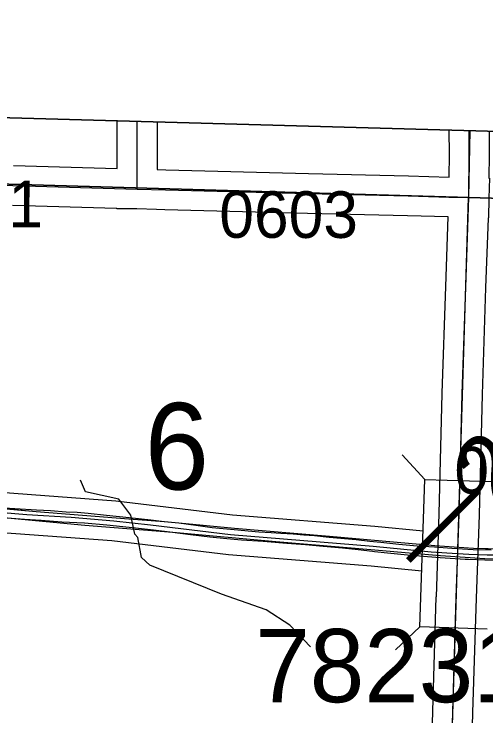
# Model space of a CAD drawing. Extents: x -132.8 to -73.3, y -60 to -26.
# Drawn here: x -115.19 to -114.481, y -33.36 to -32.306 of the extents above; entities that cross this region are included whole.
import ezdxf

# ---------------------------------------------------------------- set-up
doc = ezdxf.new("R2010")
doc.units = 0
for name, color, linetype in [('tdCoClipBndry', 7, 'Continuous'), ('tdCoCoBndry', 7, 'Continuous'), ('tdCoDivCarto', 7, 'Continuous'), ('tdCoHydroRiver', 7, 'Continuous'), ('tdCoInt', 7, 'Continuous'), ('tdCoIntCL', 7, 'Continuous'), ('tdCoIntRte', 7, 'Continuous'), ('tdCoPrimary', 7, 'Continuous'), ('tdCoSecRdNmbr', 7, 'Continuous'), ('tdCoSecRteBand', 7, 'Continuous'), ('tdCoSecRteCL', 7, 'Continuous'), ('tdCoSectLine', 7, 'Continuous'), ('tdCoSectNmbr', 7, 'Continuous'), ('tdCoStrucNonDivPri', 7, 'Continuous'), ('tdCoStrucPriMaintName', 7, 'Continuous'), ('tdCoSurfEarth', 7, 'Continuous'), ('tdCoSurfGravel', 7, 'Continuous'), ('tdCoTwpBndryShd', 7, 'Continuous'), ('tdStHwyIntRefPost1', 7, 'Continuous')]:
    doc.layers.add(name, color=color, linetype=linetype)

msp = doc.modelspace()

# ---------------------------------------------------------------- linework, layer by layer
at = {"layer": 'tdCoClipBndry'}
msp.add_lwpolyline([(-120.4505, -32.3055), (-117.456, -32.3982), (-111.5199, -32.564), (-109.5263, -32.624), (-105.5992, -32.7139)], dxfattribs=at)
at = {"layer": 'tdCoCoBndry'}
for p, q in [((-114.507, -32.5812), (-115.4646, -32.5533)), ((-115.4646, -32.5533), (-114.507, -32.5812)), ((-113.51, -32.6094), (-114.507, -32.5812)), ((-114.507, -32.5812), (-113.51, -32.6094))]:
    msp.add_line(p, q, dxfattribs=at)
for points in [[(-105.5992, -32.7139), (-109.5263, -32.624), (-111.5199, -32.564), (-117.456, -32.3982), (-120.4505, -32.3055)], [(-118.4546, -32.4661), (-117.4589, -32.4981), (-116.4617, -32.5233), (-115.465, -32.5533), (-114.5074, -32.5812), (-113.5104, -32.6094), (-112.5172, -32.6357), (-111.5227, -32.6639), (-110.5246, -32.6927), (-109.5289, -32.724), (-108.5902, -32.7478), (-107.5913, -32.766), (-106.5995, -32.7917), (-105.6015, -32.8138)], [(-118.4542, -32.4661), (-117.4585, -32.4981), (-116.4613, -32.5233), (-115.4646, -32.5533), (-114.507, -32.5812), (-113.51, -32.6094), (-112.5168, -32.6357), (-111.5223, -32.6639), (-110.5242, -32.6927), (-109.5286, -32.724), (-108.5898, -32.7478), (-107.591, -32.766), (-106.5991, -32.7917), (-105.6011, -32.8138)], [(-118.4542, -32.4661), (-117.4585, -32.4981), (-116.4613, -32.5233), (-115.4646, -32.5533), (-114.507, -32.5812), (-113.51, -32.6094), (-112.5168, -32.6357), (-111.5223, -32.6639), (-110.5242, -32.6927), (-109.5286, -32.724), (-108.5898, -32.7478), (-107.591, -32.766), (-106.5991, -32.7917), (-105.6011, -32.8138)]]:
    msp.add_lwpolyline(points, dxfattribs=at)
at = {"layer": 'tdCoDivCarto'}
for p, q in [((-115.1563, -33.0532), (-115.3147, -33.0391)), ((-115.0174, -33.0644), (-115.1563, -33.0532)), ((-115.1998, -33.0622), (-115.0836, -33.0731)), ((-114.9638, -33.0683), (-115.0174, -33.0644)), ((-115.0836, -33.0731), (-114.9512, -33.0839)), ((-114.9422, -33.0702), (-114.9638, -33.0683)), ((-114.8585, -33.0783), (-114.9422, -33.0702)), ((-114.9512, -33.0839), (-114.7968, -33.0977)), ((-114.716, -33.0902), (-114.8585, -33.0783)), ((-114.7968, -33.0977), (-114.6478, -33.1105)), ((-114.5577, -33.1044), (-114.716, -33.0902)), ((-114.5, -33.1082), (-114.5577, -33.1044)), ((-114.375, -33.112), (-114.5, -33.1082)), ((-114.6478, -33.1105), (-114.5909, -33.1154)), ((-114.5909, -33.1154), (-114.5493, -33.119)), ((-114.5493, -33.119), (-114.4828, -33.1234)), ((-114.4828, -33.1234), (-114.4567, -33.1245))]:
    msp.add_line(p, q, dxfattribs=at)
for points in [[(-115.6043, -33.0427), (-115.5777, -33.0424), (-115.5434, -33.0424), (-115.5128, -33.043), (-115.4555, -33.0436), (-115.3904, -33.0472), (-115.3465, -33.0503), (-115.3306, -33.0515), (-115.2624, -33.0573), (-115.1998, -33.0622), (-115.0836, -33.0731), (-114.9512, -33.0839), (-114.7968, -33.0977), (-114.6478, -33.1105), (-114.5909, -33.1154)], [(-115.6043, -33.0427), (-115.5777, -33.0424), (-115.5434, -33.0424), (-115.5128, -33.043), (-115.4555, -33.0436), (-115.3904, -33.0472), (-115.3465, -33.0503), (-115.3306, -33.0515), (-115.2624, -33.0573), (-115.1998, -33.0622), (-115.0836, -33.0731), (-114.9512, -33.0839), (-114.7968, -33.0977), (-114.6478, -33.1105), (-114.5909, -33.1154)], [(-115.6043, -33.0427), (-115.5777, -33.0424), (-115.5434, -33.0424), (-115.5128, -33.043), (-115.4555, -33.0436), (-115.3904, -33.0472), (-115.3465, -33.0503), (-115.3306, -33.0515), (-115.2624, -33.0573), (-115.1998, -33.0622), (-115.0836, -33.0731), (-114.9512, -33.0839), (-114.7968, -33.0977), (-114.6478, -33.1105), (-114.5909, -33.1154)], [(-113.6316, -33.1436), (-113.779, -33.1375), (-113.8341, -33.1351), (-113.9498, -33.1315), (-114.1011, -33.1242), (-114.2592, -33.1176), (-114.375, -33.112), (-114.5, -33.1082), (-114.5577, -33.1044), (-114.716, -33.0902), (-114.8585, -33.0783), (-114.9422, -33.0702), (-114.9638, -33.0683), (-115.0174, -33.0644), (-115.1563, -33.0532), (-115.3147, -33.0391)], [(-113.6316, -33.1436), (-113.779, -33.1375), (-113.8341, -33.1351), (-113.9498, -33.1315), (-114.1011, -33.1242), (-114.2592, -33.1176), (-114.375, -33.112), (-114.5, -33.1082), (-114.5577, -33.1044), (-114.716, -33.0902), (-114.8585, -33.0783), (-114.9422, -33.0702), (-114.9638, -33.0683), (-115.0174, -33.0644), (-115.1563, -33.0532), (-115.3147, -33.0391)], [(-113.6316, -33.1436), (-113.779, -33.1375), (-113.8341, -33.1351), (-113.9498, -33.1315), (-114.1011, -33.1242), (-114.2592, -33.1176), (-114.375, -33.112), (-114.5, -33.1082), (-114.5577, -33.1044), (-114.716, -33.0902), (-114.8585, -33.0783), (-114.9422, -33.0702), (-114.9638, -33.0683), (-115.0174, -33.0644), (-115.1563, -33.0532), (-115.3147, -33.0391)], [(-114.5909, -33.1154), (-114.5493, -33.119), (-114.4828, -33.1234), (-114.4567, -33.1245)], [(-114.5909, -33.1154), (-114.5493, -33.119), (-114.4828, -33.1234), (-114.4567, -33.1245)], [(-114.5909, -33.1154), (-114.5493, -33.119), (-114.4828, -33.1234), (-114.4567, -33.1245)]]:
    msp.add_lwpolyline(points, dxfattribs=at)
at = {"layer": 'tdCoHydroRiver'}
msp.add_lwpolyline([(-114.7447, -33.2561), (-114.7754, -33.2237), (-114.8111, -33.2007), (-114.8784, -33.1769), (-114.9861, -33.1332), (-114.9985, -33.1218), (-115.004, -33.0917), (-115.0086, -33.0868), (-115.0142, -33.0583), (-115.0325, -33.0342), (-115.0827, -33.0234), (-115.0902, -33.0059)], dxfattribs=at)
at = {"layer": 'tdCoInt'}
for points in [[(-117.4199, -32.9946), (-117.1766, -32.9978), (-117.0559, -33.005), (-116.9528, -33.0076), (-116.7974, -33.019), (-116.6955, -33.0222), (-116.5491, -33.0223), (-116.3933, -33.0268), (-116.3477, -33.0294), (-116.0291, -33.0148), (-115.7044, -33.0053), (-115.6696, -33.0037), (-115.6378, -33.0059), (-115.5188, -33.0053), (-115.4744, -33.0077), (-115.4621, -33.0091), (-115.4653, -33.0089), (-115.3875, -33.0095), (-115.3361, -33.0115), (-115.2103, -33.024), (-115.0369, -33.0367), (-114.8616, -33.0576), (-114.648, -33.0749), (-114.5753, -33.082)], [(-117.4222, -33.0545), (-117.1789, -33.0578), (-117.0582, -33.0649), (-116.9564, -33.0675), (-116.8013, -33.0789), (-116.6957, -33.0822), (-116.5503, -33.0823), (-116.3958, -33.0868), (-116.348, -33.0895), (-116.0267, -33.0747), (-115.7022, -33.0653), (-115.6703, -33.0638), (-115.639, -33.066), (-115.5205, -33.0653), (-115.4794, -33.0675), (-115.3405, -33.0714), (-115.2151, -33.0838), (-115.0427, -33.0965), (-114.8677, -33.1173), (-114.6533, -33.1346), (-114.5774, -33.142)]]:
    msp.add_lwpolyline(points, dxfattribs=at)
at = {"layer": 'tdCoIntCL'}
msp.add_lwpolyline([(-115.2127, -33.0539), (-115.1706, -33.0571), (-115.1038, -33.0614), (-115.0398, -33.0666), (-114.9847, -33.0728), (-114.8647, -33.0875), (-114.6507, -33.1048), (-114.5636, -33.1132), (-114.5238, -33.1159), (-114.5071, -33.1168), (-114.4791, -33.1181), (-114.378, -33.1181), (-114.284, -33.123), (-114.2357, -33.124), (-114.1676, -33.1243), (-114.1183, -33.1263), (-114.0661, -33.1322), (-114.0322, -33.1354), (-114.0165, -33.1367), (-113.978, -33.1419), (-113.939, -33.1431), (-113.9024, -33.1419), (-113.8518, -33.1419), (-113.7572, -33.1429)], dxfattribs=at)
at = {"layer": 'tdCoIntRte'}
for points in [[(-114.4732, -33.1109), (-114.5002, -33.1104), (-114.5326, -33.1086), (-114.5582, -33.1065), (-114.5842, -33.1049), (-114.6118, -33.1024), (-114.6392, -33.0996), (-114.6555, -33.098), (-114.6758, -33.0955), (-114.7168, -33.0918), (-114.7388, -33.0895), (-114.7545, -33.0886), (-114.7706, -33.087), (-114.7893, -33.0858), (-114.8038, -33.0847), (-114.8222, -33.0837), (-114.8592, -33.0803), (-114.8921, -33.0775), (-114.9168, -33.0741), (-114.9425, -33.0702), (-114.9642, -33.0683), (-114.9842, -33.066), (-115.0167, -33.0621), (-115.0507, -33.0586), (-115.0783, -33.0557), (-115.0951, -33.0545), (-115.1115, -33.0538), (-115.1352, -33.0517), (-115.1559, -33.0506), (-115.1884, -33.0487), (-115.2134, -33.0471)], [(-114.4732, -33.1109), (-114.5002, -33.1104), (-114.5326, -33.1086), (-114.5582, -33.1065), (-114.5842, -33.1049), (-114.6118, -33.1024), (-114.6392, -33.0996), (-114.6555, -33.098), (-114.6758, -33.0955), (-114.7168, -33.0918), (-114.7388, -33.0895), (-114.7545, -33.0886), (-114.7706, -33.087), (-114.7893, -33.0858), (-114.8038, -33.0847), (-114.8222, -33.0837), (-114.8592, -33.0803), (-114.8921, -33.0775), (-114.9168, -33.0741), (-114.9425, -33.0702), (-114.9642, -33.0683), (-114.9842, -33.066), (-115.0167, -33.0621), (-115.0507, -33.0586), (-115.0783, -33.0557), (-115.0951, -33.0545), (-115.1115, -33.0538), (-115.1352, -33.0517), (-115.1559, -33.0506), (-115.1884, -33.0487), (-115.2134, -33.0471)], [(-115.2002, -33.0622), (-115.1739, -33.0642), (-115.1491, -33.0657), (-115.1181, -33.0684), (-115.0842, -33.07), (-115.0506, -33.0728), (-115.0076, -33.0775), (-114.9804, -33.0806), (-114.9516, -33.0839), (-114.9248, -33.0874), (-114.8956, -33.091), (-114.8701, -33.0932), (-114.8482, -33.0954), (-114.8159, -33.0976), (-114.7803, -33.1003), (-114.7521, -33.1025), (-114.7258, -33.1047), (-114.6963, -33.1074), (-114.6729, -33.11), (-114.6516, -33.1125), (-114.6485, -33.1129), (-114.6242, -33.1156), (-114.5991, -33.118), (-114.569, -33.1202), (-114.55, -33.1218), (-114.5124, -33.1242), (-114.5074, -33.1244), (-114.4827, -33.1253), (-114.4477, -33.126)], [(-115.2002, -33.0622), (-115.1739, -33.0642), (-115.1491, -33.0657), (-115.1181, -33.0684), (-115.0842, -33.07), (-115.0506, -33.0728), (-115.0076, -33.0775), (-114.9804, -33.0806), (-114.9516, -33.0839), (-114.9248, -33.0874), (-114.8956, -33.091), (-114.8701, -33.0932), (-114.8482, -33.0954), (-114.8159, -33.0976), (-114.7803, -33.1003), (-114.7521, -33.1025), (-114.7258, -33.1047), (-114.6963, -33.1074), (-114.6729, -33.11), (-114.6516, -33.1125), (-114.6485, -33.1129), (-114.6242, -33.1156), (-114.5991, -33.118), (-114.569, -33.1202), (-114.55, -33.1218), (-114.5124, -33.1242), (-114.5074, -33.1244), (-114.4827, -33.1253), (-114.4477, -33.126)]]:
    msp.add_lwpolyline(points, dxfattribs=at)
at = {"layer": 'tdCoPrimary'}
for points in [[(-115.6043, -33.0427), (-115.5777, -33.0424), (-115.5434, -33.0424), (-115.5128, -33.043), (-115.4555, -33.0436), (-115.3904, -33.0472), (-115.3465, -33.0503), (-115.3306, -33.0515), (-115.2624, -33.0573), (-115.1998, -33.0622), (-115.0836, -33.0731), (-114.9512, -33.0839), (-114.7968, -33.0977), (-114.6478, -33.1105), (-114.5909, -33.1154)], [(-115.6043, -33.0427), (-115.5777, -33.0424), (-115.5434, -33.0424), (-115.5128, -33.043), (-115.4555, -33.0436), (-115.3904, -33.0472), (-115.3465, -33.0503), (-115.3306, -33.0515), (-115.2624, -33.0573), (-115.1998, -33.0622), (-115.0836, -33.0731), (-114.9512, -33.0839), (-114.7968, -33.0977), (-114.6478, -33.1105), (-114.5909, -33.1154)], [(-113.6316, -33.1436), (-113.779, -33.1375), (-113.8341, -33.1351), (-113.9498, -33.1315), (-114.1011, -33.1242), (-114.2592, -33.1176), (-114.375, -33.112), (-114.5, -33.1082), (-114.5577, -33.1044), (-114.716, -33.0902), (-114.8585, -33.0783), (-114.9422, -33.0702), (-114.9638, -33.0683), (-115.0174, -33.0644), (-115.1563, -33.0532), (-115.3147, -33.0391)], [(-113.6316, -33.1436), (-113.779, -33.1375), (-113.8341, -33.1351), (-113.9498, -33.1315), (-114.1011, -33.1242), (-114.2592, -33.1176), (-114.375, -33.112), (-114.5, -33.1082), (-114.5577, -33.1044), (-114.716, -33.0902), (-114.8585, -33.0783), (-114.9422, -33.0702), (-114.9638, -33.0683), (-115.0174, -33.0644), (-115.1563, -33.0532), (-115.3147, -33.0391)], [(-113.6316, -33.1436), (-113.779, -33.1375), (-113.8341, -33.1351), (-113.9498, -33.1315), (-114.1011, -33.1242), (-114.2592, -33.1176), (-114.375, -33.112), (-114.5, -33.1082), (-114.5577, -33.1044), (-114.716, -33.0902), (-114.8585, -33.0783), (-114.9422, -33.0702), (-114.9638, -33.0683), (-115.0174, -33.0644), (-115.1563, -33.0532), (-115.3147, -33.0391)], [(-115.1998, -33.0622), (-115.0836, -33.0731), (-114.9512, -33.0839), (-114.7968, -33.0977), (-114.6478, -33.1105), (-114.5909, -33.1154), (-114.5493, -33.119), (-114.4828, -33.1234), (-114.4567, -33.1245), (-114.4008, -33.1266), (-114.2492, -33.1317), (-114.0778, -33.1391), (-113.9102, -33.1466), (-113.8062, -33.1501), (-113.6388, -33.1572)], [(-114.5909, -33.1154), (-114.5493, -33.119), (-114.4828, -33.1234), (-114.4567, -33.1245)], [(-114.5909, -33.1154), (-114.5493, -33.119), (-114.4828, -33.1234), (-114.4567, -33.1245)]]:
    msp.add_lwpolyline(points, dxfattribs=at)
at = {"layer": 'tdCoSecRteBand'}
for points in [[(-115.0349, -32.5376), (-115.0347, -32.5024), (-115.0351, -32.4658)], [(-114.975, -32.4675), (-114.9747, -32.5021), (-114.9747, -32.5023), (-114.9747, -32.5025), (-114.9749, -32.5392), (-114.9617, -32.5396), (-114.7477, -32.545), (-114.5973, -32.5487), (-114.5973, -32.5487), (-114.5972, -32.5487), (-114.5366, -32.5505)], [(-114.5366, -32.5505), (-114.5361, -32.5164), (-114.5362, -32.4798)], [(-114.4762, -32.4814), (-114.4761, -32.5164), (-114.4761, -32.5167), (-114.4761, -32.517), (-114.4766, -32.552), (-114.4762, -32.552), (-114.4762, -32.5523), (-114.476, -32.5523), (-114.477, -32.582), (-114.4774, -32.6116), (-114.4778, -32.6116), (-114.4778, -32.612), (-114.478, -32.612), (-114.4816, -32.7167), (-114.4868, -32.8772), (-114.4915, -33.0578), (-114.4915, -33.0579), (-114.4915, -33.0581), (-114.4957, -33.1828), (-114.5011, -33.3546), (-114.5055, -33.5188)], [(-115.1906, -32.5332), (-115.0349, -32.5376)], [(-114.5655, -33.5171), (-114.5611, -33.3529), (-114.5611, -33.3528), (-114.5611, -33.3528), (-114.5557, -33.1809), (-114.5557, -33.1809), (-114.5556, -33.1808), (-114.5515, -33.0562), (-114.5468, -32.8755), (-114.5468, -32.8754), (-114.5468, -32.8753), (-114.5416, -32.7148), (-114.5416, -32.7148), (-114.5416, -32.7147), (-114.538, -32.6104), (-114.5989, -32.6087), (-114.7492, -32.605), (-114.7492, -32.605), (-114.7493, -32.605), (-114.9633, -32.5996), (-114.9633, -32.5996), (-114.9634, -32.5996), (-114.976, -32.5992), (-115.0056, -32.5984), (-115.0353, -32.5982), (-115.0353, -32.5976), (-115.036, -32.5976), (-115.1922, -32.5932)]]:
    msp.add_lwpolyline(points, dxfattribs=at)
at = {"layer": 'tdCoSecRteCL'}
for points in [[(-115.0051, -32.5684), (-115.0047, -32.5024), (-115.005, -32.4667)], [(-114.507, -32.5812), (-114.5061, -32.5166), (-114.5062, -32.4806)], [(-115.4646, -32.5533), (-115.4299, -32.5565), (-115.4101, -32.5583), (-115.1914, -32.5632), (-115.0051, -32.5684)], [(-115.0051, -32.5684), (-114.9625, -32.5696), (-114.7485, -32.575), (-114.5981, -32.5787), (-114.5369, -32.5805), (-114.507, -32.5812)], [(-114.5371, -33.5724), (-114.5355, -33.518), (-114.5311, -33.3537), (-114.5257, -33.1818), (-114.5215, -33.0571), (-114.5168, -32.8763), (-114.5116, -32.7157), (-114.507, -32.5812)]]:
    msp.add_lwpolyline(points, dxfattribs=at)
at = {"layer": 'tdCoSectLine'}
for points in [[(-114.5054, -32.4806), (-114.5074, -32.5812)], [(-115.465, -32.5533), (-114.5074, -32.5812)], [(-114.5375, -33.5724), (-114.5074, -32.5812)], [(-114.5074, -32.5812), (-113.5104, -32.6094)]]:
    msp.add_lwpolyline(points, dxfattribs=at)
at = {"layer": 'tdCoStrucNonDivPri'}
for p, q in [((-114.5728, -33.0046), (-114.6072, -32.9678)), ((-114.5802, -33.2261), (-114.5728, -33.0046)), ((-114.5728, -33.0046), (-114.5728, -33.0046)), ((-114.5728, -33.0046), (-114.4721, -33.008)), ((-114.5802, -33.2261), (-114.617, -33.2606)), ((-114.4795, -33.2295), (-114.5802, -33.2261))]:
    msp.add_line(p, q, dxfattribs=at)
at = {"layer": 'tdCoSurfEarth'}
msp.add_lwpolyline([(-114.507, -32.5812), (-114.5061, -32.5166), (-114.5062, -32.4806)], dxfattribs=at)
at = {"layer": 'tdCoSurfGravel'}
for points in [[(-115.0051, -32.5684), (-115.0047, -32.5024), (-115.005, -32.4667)], [(-115.4646, -32.5533), (-115.4299, -32.5565), (-115.4101, -32.5583), (-115.1914, -32.5632), (-115.0051, -32.5684), (-114.9625, -32.5696), (-114.7485, -32.575), (-114.5981, -32.5787), (-114.5369, -32.5805), (-114.507, -32.5812)], [(-114.5371, -33.5724), (-114.5355, -33.518), (-114.5311, -33.3537), (-114.5257, -33.1818), (-114.5215, -33.0571), (-114.5168, -32.8763), (-114.5116, -32.7157), (-114.507, -32.5812)]]:
    msp.add_lwpolyline(points, dxfattribs=at)
at = {"layer": 'tdCoTwpBndryShd'}
msp.add_lwpolyline([(-118.4546, -32.4661), (-117.4589, -32.4981), (-116.4617, -32.5233), (-115.465, -32.5533), (-114.5074, -32.5812), (-113.5104, -32.6094), (-112.5172, -32.6357), (-111.5227, -32.6639), (-110.5246, -32.6927), (-109.5289, -32.724), (-108.5902, -32.7478), (-107.5913, -32.766), (-106.5995, -32.7917), (-105.6015, -32.8138)], dxfattribs=at)

# ---------------------------------------------------------------- texts
at = {"layer": 'tdCoSecRdNmbr'}
for s, rotation, p in [('0601', 359.9133, (-115.3546, -32.6256)), ('0603', 359.9136, (-114.8816, -32.6416)), ('0502', 359.9139, (-114.5286, -33.0258))]:
    msp.add_text(s, height=0.07, rotation=rotation, dxfattribs=at).set_placement(p)
at = {"layer": 'tdCoSectNmbr'}
msp.add_text('6', height=0.13, rotation=359.9135, dxfattribs=at).set_placement((-114.9937, -33.0197))
at = {"layer": 'tdCoStrucPriMaintName'}
msp.add_text('78231O680', height=0.11, dxfattribs=at).set_placement((-114.8275, -33.3393))
msp.add_text('78231O680', height=0.11, dxfattribs=at).set_placement((-114.8275, -33.3393))
msp.add_text('78231O680', height=0.11, dxfattribs=at).set_placement((-114.8275, -33.3393))
at = {"layer": 'tdStHwyIntRefPost1'}
msp.add_text('‒‒23', height=0.1, rotation=45, dxfattribs=at).set_placement((-114.5717, -33.1526))

doc.saveas('drawing.dxf')
